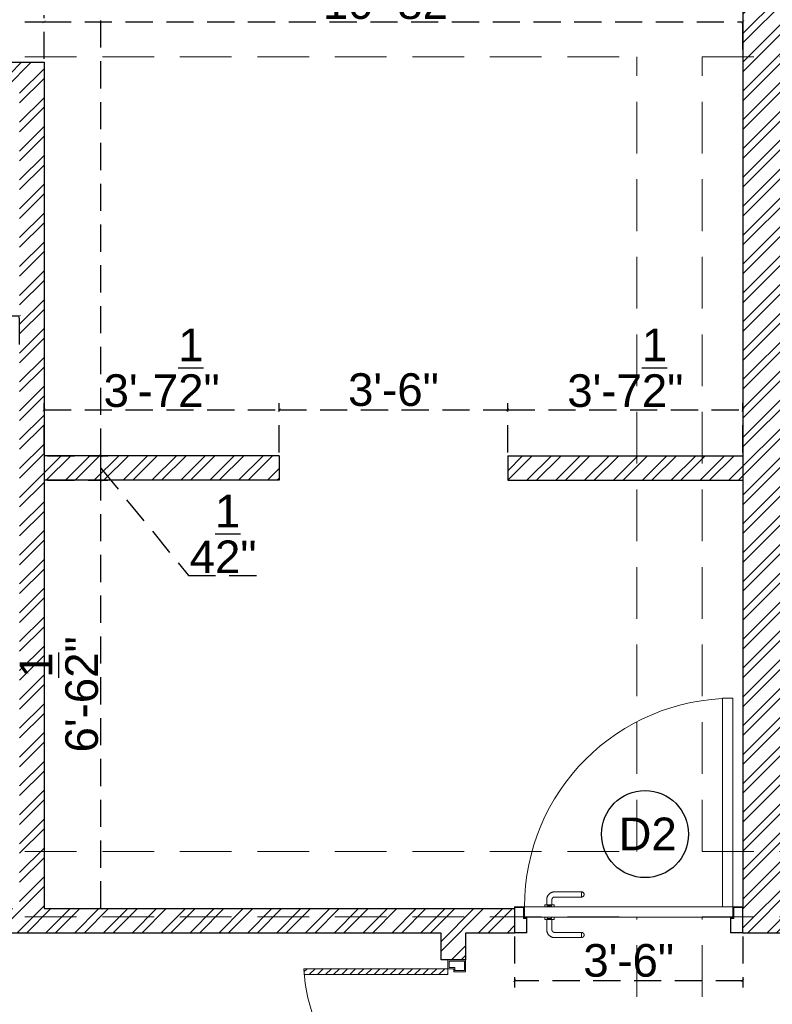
# Model space of a CAD drawing. Header units: inches. Extents: x 105152 to 158499, y 12149 to 30915.
# Tile 267 of 339: x 129611 to 129749, y 18011 to 18192. Entities that reach past the tile are written whole.
import ezdxf

# ---------------------------------------------------------------- set-up
doc = ezdxf.new("R2010")
doc.units = ezdxf.units.IN
doc.header["$MEASUREMENT"] = 0
doc.header["$PDMODE"] = 34
doc.linetypes.add('HIDDEN', pattern=[0.375, 0.25, -0.125])
for name, color, linetype, lineweight in [('PD_BRICK WALL_115', 134, 'Continuous', 30), ('PD_COLUMN', 2, 'Continuous', 60), ('PD_DOOR', 42, 'Continuous', 25), ('PD_HATCH', 45, 'Continuous', 9)]:
    doc.layers.add(name, color=color, linetype=linetype, lineweight=lineweight)
doc.layers.add('PD_DIMENSION', color=101, linetype='Continuous')
doc.styles.get("Standard").update_dxf_attribs({"font": 'arial.ttf', "height": 6})
doc.dimstyles.new('ISO-10', dxfattribs={"dimtxt": 6, "dimasz": 0.5, "dimexe": 1.25, "dimexo": 0.625, "dimtad": 1, "dimtoh": 1, "dimdec": 1, "dimlunit": 4, "dimtxsty": 'Standard', "dimblk": 'ARCHTICK', "dimcen": 2.5, "dimclrt": 3, "dimadec": 0, "dimazin": 0, "dimtfac": 1, "dimtdec": 1, "dimtmove": 1, "dimatfit": 3, "dimfxl": 1, "dimarcsym": 0})

# ---------------------------------------------------------------- blocks, each defined once
blk = doc.blocks.new('door 1')
at = {"layer": 'PD_DOOR', "color": 251, "lineweight": 5}
for p, q in [((160472.9, 15356.5), (160472.9, 15360.1)), ((160472.9, 15360.1), (160472.9, 15356.5)), ((160602.9, 15360.1), (160472.9, 15360.1)), ((160472.9, 15360.1), (160472.9, 15359.7)), ((160472.9, 15335.1), (160472.9, 15360.1)), ((160472.9, 15359.7), (160472.9, 15335.6)), ((159755.9, 15337.6), (159695.9, 15337.6)), ((159695.9, 15337.6), (159695.9, 15312.6)), ((159695.9, 15312.6), (159695.9, 15337.6)), ((159695.9, 15337.6), (159755.9, 15337.6)), ((159695.9, 15212.6), (159695.9, 15337.6)), ((159695.9, 15312.6), (159697.9, 15312.6)), ((159697.9, 15312.6), (159695.9, 15312.6)), ((159697.9, 15312.6), (159697.9, 15335.6)), ((159697.9, 15335.6), (159753.9, 15335.6)), ((159753.9, 15335.6), (159697.9, 15335.6)), ((159697.9, 15335.6), (159697.9, 15312.6)), ((159753.9, 15335.6), (159753.9, 15267.6)), ((159753.9, 15267.6), (159753.9, 15335.6)), ((159755.9, 15265.6), (159755.9, 15337.6)), ((159755.9, 15337.6), (159755.9, 15265.6)), ((160472.9, 15335.1), (160472.9, 15338.8)), ((160472.9, 15338.8), (160472.9, 15335.1)), ((160472.9, 15335.6), (160472.9, 15335.1)), ((160472.9, 15335.1), (160602.9, 15335.1)), ((160615.4, 15322.6), (160615.4, 15272.6)), ((160640.4, 15272.6), (160640.4, 15322.6)), ((160795.9, 15337.6), (160735.9, 15337.6)), ((160735.9, 15337.6), (160735.9, 15265.6)), ((160735.9, 15265.6), (160735.9, 15337.6)), ((160735.9, 15337.6), (160795.9, 15337.6)), ((160737.9, 15267.6), (160737.9, 15335.6)), ((160737.9, 15335.6), (160793.9, 15335.6)), ((160793.9, 15335.6), (160737.9, 15335.6)), ((160737.9, 15335.6), (160737.9, 15267.6)), ((160793.9, 15335.6), (160793.9, 15312.6)), ((160793.9, 15312.6), (160793.9, 15335.6)), ((160793.9, 15312.6), (160795.9, 15312.6)), ((160795.9, 15312.6), (160793.9, 15312.6)), ((160795.9, 15312.6), (160795.9, 15337.6)), ((160795.9, 15337.6), (160795.9, 15312.6)), ((160795.9, 15337.6), (160795.9, 15212.6)), ((159753.9, 15267.6), (159738.9, 15267.6)), ((159738.9, 15267.6), (159738.9, 15214.6)), ((159738.9, 15214.6), (159738.9, 15267.6)), ((159738.9, 15267.6), (159753.9, 15267.6)), ((159740.9, 15212.6), (159740.9, 15265.6)), ((159740.9, 15265.6), (159755.9, 15265.6)), ((159755.9, 15265.6), (159740.9, 15265.6)), ((159740.9, 15265.6), (159740.9, 15212.6)), ((160747.9, 15262.6), (159743.9, 15262.6)), ((159743.9, 15262.6), (159743.9, 15212.6)), ((160747.9, 15262.6), (159743.9, 15262.6)), ((159743.9, 15262.6), (159743.9, 15212.6)), ((160605.4, 15272.6), (160605.4, 15262.6)), ((160622.1, 15272.6), (160605.4, 15272.6)), ((160605.4, 15272.6), (160622.1, 15272.6)), ((160650.4, 15262.6), (160605.4, 15262.6)), ((160605.4, 15262.6), (160650.4, 15262.6)), ((160640.4, 15272.6), (160615.4, 15272.6)), ((160615.4, 15272.6), (160621.7, 15272.6)), ((160617.9, 15267.6), (160617.9, 15262.6)), ((160637.9, 15267.6), (160617.9, 15267.6)), ((160617.9, 15267.6), (160637.9, 15267.6)), ((160637.9, 15262.6), (160617.9, 15262.6)), ((160617.9, 15262.6), (160637.9, 15262.6)), ((160621.7, 15272.6), (160624.7, 15272.6)), ((160624.7, 15272.6), (160627.9, 15272.6)), ((160627.9, 15272.6), (160631.2, 15272.6)), ((160627.9, 15272.6), (160650.4, 15272.6)), ((160631.2, 15272.6), (160634.2, 15272.6)), ((160650.4, 15272.6), (160633.8, 15272.6)), ((160634.2, 15272.6), (160640.4, 15272.6)), ((160637.9, 15262.6), (160637.9, 15267.6)), ((160650.4, 15262.6), (160650.4, 15272.6)), ((160735.9, 15265.6), (160750.9, 15265.6)), ((160750.9, 15265.6), (160735.9, 15265.6)), ((160752.9, 15267.6), (160737.9, 15267.6)), ((160737.9, 15267.6), (160752.9, 15267.6)), ((160747.9, 15212.6), (160747.9, 15262.6)), ((160747.9, 15262.6), (160747.9, 15212.6)), ((160750.9, 15265.6), (160750.9, 15212.6)), ((160750.9, 15212.6), (160750.9, 15265.6)), ((160752.9, 15214.6), (160752.9, 15267.6)), ((160752.9, 15267.6), (160752.9, 15214.6)), ((159697.9, 15237.6), (159695.9, 15237.6)), ((159695.9, 15237.6), (159695.9, 15212.6)), ((159695.9, 15212.6), (159695.9, 15237.6)), ((159695.9, 15237.6), (159697.9, 15237.6)), ((159695.9, 15212.6), (159740.9, 15212.6)), ((159740.9, 15212.6), (159695.9, 15212.6)), ((159695.9, 15212.6), (159743.9, 15212.6)), ((159743.9, 15212.6), (159695.9, 15212.6)), ((159697.9, 15214.6), (159697.9, 15237.6)), ((159697.9, 15237.6), (159697.9, 15214.6)), ((159738.9, 15214.6), (159697.9, 15214.6)), ((159697.9, 15214.6), (159738.9, 15214.6)), ((159793.9, 15212.6), (159743.9, 15212.6)), ((159743.9, 15212.6), (159743.9, 14208.6)), ((159743.9, 15212.6), (160747.9, 15212.6)), ((159743.9, 15212.6), (159793.9, 15212.6)), ((159743.9, 15212.6), (159793.9, 15212.6)), ((159793.9, 15212.6), (159743.9, 15212.6)), ((159793.9, 14208.6), (159793.9, 15212.6)), ((159793.9, 15212.6), (160747.9, 15212.6)), ((159793.9, 15212.6), (160747.9, 15212.6)), ((160747.9, 15212.6), (159793.9, 15212.6)), ((160605.4, 15212.6), (160605.4, 15202.6)), ((160605.4, 15212.6), (160650.4, 15212.6)), ((160639.2, 15212.6), (160605.4, 15212.6)), ((160617.9, 15212.6), (160617.9, 15207.6)), ((160617.9, 15212.6), (160637.9, 15212.6)), ((160618.3, 15212.6), (160617.9, 15212.6)), ((160637.9, 15212.6), (160618.3, 15212.6)), ((160637.9, 15207.6), (160637.9, 15212.6)), ((160650.4, 15212.6), (160639.2, 15212.6)), ((160650.4, 15202.6), (160650.4, 15212.6)), ((160747.9, 15212.6), (160795.9, 15212.6)), ((160795.9, 15212.6), (160747.9, 15212.6)), ((160750.9, 15212.6), (160795.9, 15212.6)), ((160795.9, 15212.6), (160750.9, 15212.6)), ((160793.9, 15214.6), (160752.9, 15214.6)), ((160752.9, 15214.6), (160793.9, 15214.6)), ((160795.9, 15237.6), (160793.9, 15237.6)), ((160793.9, 15237.6), (160793.9, 15214.6)), ((160793.9, 15214.6), (160793.9, 15237.6)), ((160793.9, 15237.6), (160795.9, 15237.6)), ((160795.9, 15212.6), (160795.9, 15237.6)), ((160795.9, 15237.6), (160795.9, 15212.6)), ((160472.9, 15165.1), (160472.9, 15161.5)), ((160472.9, 15161.5), (160472.9, 15165.1)), ((160602.9, 15165.1), (160472.9, 15165.1)), ((160472.9, 15165.1), (160472.9, 15164.7)), ((160472.9, 15140.1), (160472.9, 15165.1)), ((160472.9, 15164.7), (160472.9, 15140.6)), ((160605.4, 15202.6), (160650.4, 15202.6)), ((160650.4, 15202.6), (160605.4, 15202.6)), ((160615.4, 15202.6), (160615.4, 15177.6)), ((160615.4, 15202.6), (160640.4, 15202.6)), ((160640.4, 15202.6), (160615.4, 15202.6)), ((160617.9, 15207.6), (160637.9, 15207.6)), ((160637.9, 15207.6), (160617.9, 15207.6)), ((160640.4, 15177.6), (160640.4, 15202.6)), ((160472.9, 15143.8), (160472.9, 15140.1)), ((160472.9, 15140.1), (160472.9, 15143.8)), ((160472.9, 15140.6), (160472.9, 15140.1)), ((160472.9, 15140.1), (160602.9, 15140.1)), ((159743.9, 14208.6), (159793.9, 14208.6))]:
    blk.add_line(p, q, dxfattribs=at)
at = {"layer": 'PD_DOOR', "color": 251, "lineweight": 5, "flags": 128}
for points in [[(160460.4, 15347.6), (160460.5, 15348.1), (160460.5, 15348.6), (160460.5, 15349.1), (160460.6, 15349.6), (160460.7, 15350.1), (160460.8, 15350.6), (160460.9, 15351.1), (160461.1, 15351.6), (160461.2, 15352), (160461.4, 15352.5), (160461.6, 15353), (160461.9, 15353.4), (160462.1, 15353.9), (160462.4, 15354.3), (160462.6, 15354.7), (160462.9, 15355.1), (160463.2, 15355.5), (160463.5, 15355.9), (160463.9, 15356.3), (160464.2, 15356.6), (160464.6, 15357), (160465, 15357.3), (160465.4, 15357.6), (160465.8, 15357.9), (160466.2, 15358.2), (160466.6, 15358.4), (160467, 15358.7), (160467.5, 15358.9), (160467.9, 15359.1), (160468.4, 15359.3), (160468.9, 15359.5), (160469.4, 15359.6), (160469.8, 15359.8), (160470.3, 15359.9), (160470.8, 15360), (160471.3, 15360), (160471.8, 15360.1), (160472.3, 15360.1), (160472.8, 15360.1), (160472.9, 15360.1)], [(160640.4, 15322.6), (160640.4, 15324.1), (160640.3, 15325.6), (160640.2, 15327.1), (160640, 15328.6), (160639.7, 15330.1), (160639.4, 15331.6), (160639, 15333), (160638.5, 15334.4), (160638, 15335.9), (160637.5, 15337.2), (160636.9, 15338.6), (160636.2, 15340), (160635.5, 15341.3), (160634.7, 15342.6), (160633.9, 15343.8), (160633, 15345), (160632.1, 15346.2), (160631.1, 15347.4), (160630.1, 15348.5), (160629.1, 15349.5), (160628, 15350.6), (160626.8, 15351.5), (160625.7, 15352.5), (160624.4, 15353.4), (160623.2, 15354.2), (160621.9, 15355), (160620.6, 15355.7), (160619.3, 15356.4), (160617.9, 15357), (160616.5, 15357.6), (160615.1, 15358.1), (160613.7, 15358.6), (160612.2, 15359), (160610.8, 15359.3), (160609.3, 15359.6), (160607.8, 15359.8), (160606.3, 15360), (160604.8, 15360.1), (160603.3, 15360.1), (160602.9, 15360.1)], [(160472.9, 15335.1), (160472.4, 15335.2), (160471.9, 15335.2), (160471.4, 15335.2), (160470.9, 15335.3), (160470.5, 15335.4), (160470, 15335.5), (160469.5, 15335.6), (160469, 15335.8), (160468.5, 15335.9), (160468.1, 15336.1), (160467.6, 15336.3), (160467.2, 15336.6), (160466.7, 15336.8), (160466.3, 15337.1), (160465.9, 15337.3), (160465.5, 15337.6), (160465.1, 15337.9), (160464.7, 15338.2), (160464.3, 15338.6), (160464, 15338.9), (160463.6, 15339.3), (160463.3, 15339.7), (160463, 15340.1), (160462.7, 15340.5), (160462.4, 15340.9), (160462.2, 15341.3), (160461.9, 15341.8), (160461.7, 15342.2), (160461.5, 15342.7), (160461.3, 15343.1), (160461.1, 15343.6), (160461, 15344.1), (160460.8, 15344.5), (160460.7, 15345), (160460.6, 15345.5), (160460.5, 15346), (160460.5, 15346.5), (160460.5, 15347), (160460.4, 15347.5), (160460.4, 15347.6)], [(160602.9, 15335.1), (160603.4, 15335.1), (160603.9, 15335.1), (160604.4, 15335.1), (160604.9, 15335), (160605.4, 15334.9), (160605.9, 15334.8), (160606.4, 15334.7), (160606.9, 15334.5), (160607.3, 15334.3), (160607.8, 15334.2), (160608.3, 15334), (160608.7, 15333.7), (160609.2, 15333.5), (160609.6, 15333.2), (160610, 15333), (160610.4, 15332.7), (160610.8, 15332.4), (160611.2, 15332), (160611.6, 15331.7), (160611.9, 15331.4), (160612.2, 15331), (160612.6, 15330.6), (160612.9, 15330.2), (160613.2, 15329.8), (160613.5, 15329.4), (160613.7, 15329), (160614, 15328.5), (160614.2, 15328.1), (160614.4, 15327.6), (160614.6, 15327.2), (160614.8, 15326.7), (160614.9, 15326.2), (160615.1, 15325.7), (160615.2, 15325.3), (160615.3, 15324.8), (160615.3, 15324.3), (160615.4, 15323.8), (160615.4, 15323.3), (160615.4, 15322.8), (160615.4, 15322.6)], [(160460.4, 15152.6), (160460.5, 15153.1), (160460.5, 15153.6), (160460.5, 15154.1), (160460.6, 15154.6), (160460.7, 15155.1), (160460.8, 15155.6), (160460.9, 15156.1), (160461.1, 15156.6), (160461.2, 15157), (160461.4, 15157.5), (160461.6, 15158), (160461.9, 15158.4), (160462.1, 15158.9), (160462.4, 15159.3), (160462.6, 15159.7), (160462.9, 15160.1), (160463.2, 15160.5), (160463.5, 15160.9), (160463.9, 15161.3), (160464.2, 15161.6), (160464.6, 15162), (160465, 15162.3), (160465.4, 15162.6), (160465.8, 15162.9), (160466.2, 15163.2), (160466.6, 15163.4), (160467, 15163.7), (160467.5, 15163.9), (160467.9, 15164.1), (160468.4, 15164.3), (160468.9, 15164.5), (160469.4, 15164.6), (160469.8, 15164.8), (160470.3, 15164.9), (160470.8, 15165), (160471.3, 15165), (160471.8, 15165.1), (160472.3, 15165.1), (160472.8, 15165.1), (160472.9, 15165.1)], [(160602.9, 15140.1), (160604.4, 15140.2), (160605.9, 15140.3), (160607.4, 15140.4), (160608.9, 15140.6), (160610.4, 15140.9), (160611.9, 15141.2), (160613.3, 15141.6), (160614.7, 15142), (160616.2, 15142.5), (160617.5, 15143.1), (160618.9, 15143.7), (160620.3, 15144.4), (160621.6, 15145.1), (160622.9, 15145.9), (160624.1, 15146.7), (160625.3, 15147.6), (160626.5, 15148.5), (160627.7, 15149.5), (160628.8, 15150.5), (160629.8, 15151.5), (160630.9, 15152.6), (160631.8, 15153.8), (160632.8, 15154.9), (160633.7, 15156.1), (160634.5, 15157.4), (160635.3, 15158.7), (160636, 15160), (160636.7, 15161.3), (160637.3, 15162.7), (160637.9, 15164.1), (160638.4, 15165.5), (160638.9, 15166.9), (160639.3, 15168.3), (160639.6, 15169.8), (160639.9, 15171.3), (160640.1, 15172.8), (160640.3, 15174.2), (160640.4, 15175.7), (160640.4, 15177.2), (160640.4, 15177.6)], [(160615.4, 15177.6), (160615.4, 15177.1), (160615.4, 15176.6), (160615.4, 15176.1), (160615.3, 15175.7), (160615.2, 15175.2), (160615.1, 15174.7), (160615, 15174.2), (160614.8, 15173.7), (160614.6, 15173.2), (160614.5, 15172.8), (160614.3, 15172.3), (160614, 15171.9), (160613.8, 15171.4), (160613.5, 15171), (160613.3, 15170.6), (160613, 15170.2), (160612.7, 15169.8), (160612.3, 15169.4), (160612, 15169), (160611.7, 15168.7), (160611.3, 15168.3), (160610.9, 15168), (160610.5, 15167.7), (160610.1, 15167.4), (160609.7, 15167.1), (160609.3, 15166.9), (160608.8, 15166.6), (160608.4, 15166.4), (160607.9, 15166.2), (160607.5, 15166), (160607, 15165.8), (160606.5, 15165.7), (160606, 15165.5), (160605.6, 15165.4), (160605.1, 15165.3), (160604.6, 15165.3), (160604.1, 15165.2), (160603.6, 15165.2), (160603.1, 15165.1), (160602.9, 15165.1)], [(160472.9, 15140.1), (160472.4, 15140.2), (160471.9, 15140.2), (160471.4, 15140.2), (160470.9, 15140.3), (160470.5, 15140.4), (160470, 15140.5), (160469.5, 15140.6), (160469, 15140.8), (160468.5, 15140.9), (160468.1, 15141.1), (160467.6, 15141.3), (160467.2, 15141.6), (160466.7, 15141.8), (160466.3, 15142.1), (160465.9, 15142.3), (160465.5, 15142.6), (160465.1, 15142.9), (160464.7, 15143.2), (160464.3, 15143.6), (160464, 15143.9), (160463.6, 15144.3), (160463.3, 15144.7), (160463, 15145.1), (160462.7, 15145.5), (160462.4, 15145.9), (160462.2, 15146.3), (160461.9, 15146.8), (160461.7, 15147.2), (160461.5, 15147.7), (160461.3, 15148.1), (160461.1, 15148.6), (160461, 15149.1), (160460.8, 15149.5), (160460.7, 15150), (160460.6, 15150.5), (160460.5, 15151), (160460.5, 15151.5), (160460.5, 15152), (160460.4, 15152.5), (160460.4, 15152.6)]]:
    blk.add_lwpolyline(points, dxfattribs=at)
at = {"layer": 'PD_DOOR', "color": 251, "lineweight": 5}
blk.add_arc((159743.9, 15212.6), 1004, 270, 0, dxfattribs=at)
blk = doc.blocks.new('DOOR1')
at = {"color": 251, "xscale": 0.03818181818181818, "yscale": 0.03818181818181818, "zscale": 0.03818181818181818, "rotation": 90}
blk.add_blockref('door 1', (-2370.94, -8406.75), dxfattribs=at)
blk = doc.blocks.new('door')
at = {"lineweight": 5}
h = blk.add_hatch(dxfattribs=at)
h.set_pattern_fill('ANSI31', color=251, scale=10, style=0)
h.set_pattern_definition([(45, (10752.127, -6120.4824), (-0.883883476, 0.883883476), [])])
edge = h.paths.add_edge_path()
edge.add_arc((-14403.84, -18781.42), 31.42, 180, 182.3452)
edge.add_line((-14435.23, -18782.7), (-14403.84, -18782.7))
edge.add_line((-14403.84, -18782.7), (-14403.84, -18781.42))
edge.add_line((-14403.84, -18781.42), (-14435.26, -18781.42))
h = blk.add_hatch(dxfattribs=at)
h.set_pattern_fill('ANSI31', color=251, scale=10, style=0)
h.set_pattern_definition([(45, (10752.127, -6123.4768), (-0.883883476, 0.883883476), [])])
edge = h.paths.add_edge_path()
edge.add_arc((-14403.84, -18848.7), 31.42, 177.6548, 180, ccw=False)
edge.add_line((-14435.23, -18847.41), (-14403.84, -18847.41))
edge.add_line((-14403.84, -18847.41), (-14403.84, -18848.7))
edge.add_line((-14403.84, -18848.7), (-14435.26, -18848.7))
at = {"color": 251, "lineweight": 5}
for p, q in [((-14403.84, -18780.13), (-14403.84, -18782.7)), ((-14403.84, -18781.42), (-14435.26, -18781.42)), ((-14403.84, -18782.7), (-14435.23, -18782.7)), ((-14403.84, -18847.41), (-14435.23, -18847.41)), ((-14403.84, -18849.98), (-14403.84, -18847.41)), ((-14403.84, -18848.7), (-14435.26, -18848.7))]:
    blk.add_line(p, q, dxfattribs=at)
for points in [[(-14399.98, -18782.06), (-14399.98, -18779.49), (-14403.84, -18779.49), (-14403.84, -18781.42), (-14402.55, -18781.42), (-14402.55, -18782.06), (-14399.98, -18782.06)], [(-14399.98, -18848.05), (-14399.98, -18850.62), (-14403.84, -18850.62), (-14403.84, -18848.7), (-14402.55, -18848.7), (-14402.55, -18848.05), (-14399.98, -18848.05)]]:
    blk.add_lwpolyline(points, dxfattribs=at)
for points in [[(-14400.24, -18781.8), (-14400.24, -18779.74), (-14403.58, -18779.74), (-14403.58, -18781.16), (-14402.3, -18781.16), (-14402.3, -18781.8)], [(-14400.24, -18848.31), (-14400.24, -18850.37), (-14403.58, -18850.37), (-14403.58, -18848.95), (-14402.3, -18848.95), (-14402.3, -18848.31)]]:
    blk.add_lwpolyline(points, close=True, dxfattribs=at)
for centre, radius, start, end in [((-14399.51, -18779.61), 35.79, 182.8848, 263.0539), ((-14399.87, -18850.35), 35.42, 96.4258, 177.3294)]:
    blk.add_arc(centre, radius, start, end, dxfattribs=at)
blk = doc.blocks.new('_ArchTick')
at = {"color": 0, "linetype": 'ByBlock', "const_width": 0.15}
blk.add_lwpolyline([(-0.5, -0.5), (0.5, 0.5)], dxfattribs=at)
blk = doc.blocks.new('*D76')
at = {"layer": 'Defpoints', "color": 0, "ltscale": 20, "transparency": 16777216}
for p in [(129615.49, 18191.86), (129615.49, 18184.43), (129536.99, 18183.21)]:
    blk.add_point(p, dxfattribs=at)
at = {"layer": 'PD_DIMENSION', "color": 0, "linetype": 'HIDDEN', "lineweight": -2, "ltscale": 20, "transparency": 16777216}
for p, q in [((129536.99, 18183.83), (129536.99, 18193.11)), ((129615.49, 18185.05), (129615.49, 18193.11)), ((129536.99, 18191.86), (129615.49, 18191.86))]:
    blk.add_line(p, q, dxfattribs=at)
at = {"layer": 'PD_DIMENSION', "color": 0, "lineweight": -2, "ltscale": 20, "transparency": 16777216, "xscale": 0.5, "yscale": 0.5, "zscale": 0.5, "rotation": 180}
blk.add_blockref('_ArchTick', (129536.99, 18191.86), dxfattribs=at)
at = {"layer": 'PD_DIMENSION', "color": 0, "lineweight": -2, "ltscale": 20, "transparency": 16777216, "xscale": 0.5, "yscale": 0.5, "zscale": 0.5}
blk.add_blockref('_ArchTick', (129615.49, 18191.86), dxfattribs=at)
at = {"layer": 'PD_DIMENSION', "color": 3, "ltscale": 20, "transparency": 16777216, "insert": (129576.24, 18199.56), "char_height": 6, "attachment_point": 5}
blk.add_mtext('6\'-6{\\H1.000000x;\\S1/2;}"', dxfattribs=at)
blk = doc.blocks.new('*D77')
at = {"layer": 'Defpoints', "color": 0, "ltscale": 20, "transparency": 16777216}
for p in [(129743.99, 18191.86), (129743.99, 18186.18), (129615.49, 18184.43)]:
    blk.add_point(p, dxfattribs=at)
at = {"layer": 'PD_DIMENSION', "color": 0, "linetype": 'HIDDEN', "lineweight": -2, "ltscale": 20, "transparency": 16777216}
for p, q in [((129615.49, 18185.05), (129615.49, 18193.11)), ((129743.99, 18186.8), (129743.99, 18193.11)), ((129615.49, 18191.86), (129743.99, 18191.86))]:
    blk.add_line(p, q, dxfattribs=at)
at = {"layer": 'PD_DIMENSION', "color": 0, "lineweight": -2, "ltscale": 20, "transparency": 16777216, "xscale": 0.5, "yscale": 0.5, "zscale": 0.5, "rotation": 180}
blk.add_blockref('_ArchTick', (129615.49, 18191.86), dxfattribs=at)
at = {"layer": 'PD_DIMENSION', "color": 0, "lineweight": -2, "ltscale": 20, "transparency": 16777216, "xscale": 0.5, "yscale": 0.5, "zscale": 0.5}
blk.add_blockref('_ArchTick', (129743.99, 18191.86), dxfattribs=at)
at = {"layer": 'PD_DIMENSION', "color": 3, "ltscale": 20, "transparency": 16777216, "insert": (129679.74, 18199.56), "char_height": 6, "attachment_point": 5}
blk.add_mtext('10\'-8{\\H1.000000x;\\S1/2;}"', dxfattribs=at)
blk = doc.blocks.new('*D78')
at = {"layer": 'Defpoints', "color": 0, "ltscale": 20, "transparency": 16777216}
for p in [(129658.74, 18120.56), (129615.49, 18112.13), (129658.74, 18112.13)]:
    blk.add_point(p, dxfattribs=at)
at = {"layer": 'PD_DIMENSION', "color": 0, "linetype": 'HIDDEN', "lineweight": -2, "ltscale": 20, "transparency": 16777216}
for p, q in [((129615.49, 18112.75), (129615.49, 18121.81)), ((129658.74, 18112.75), (129658.74, 18121.81)), ((129615.49, 18120.56), (129658.74, 18120.56))]:
    blk.add_line(p, q, dxfattribs=at)
at = {"layer": 'PD_DIMENSION', "color": 0, "lineweight": -2, "ltscale": 20, "transparency": 16777216, "xscale": 0.5, "yscale": 0.5, "zscale": 0.5, "rotation": 180}
blk.add_blockref('_ArchTick', (129615.49, 18120.56), dxfattribs=at)
at = {"layer": 'PD_DIMENSION', "color": 0, "lineweight": -2, "ltscale": 20, "transparency": 16777216, "xscale": 0.5, "yscale": 0.5, "zscale": 0.5}
blk.add_blockref('_ArchTick', (129658.74, 18120.56), dxfattribs=at)
at = {"layer": 'PD_DIMENSION', "color": 3, "ltscale": 20, "transparency": 16777216, "insert": (129637.12, 18128.26), "char_height": 6, "attachment_point": 5}
blk.add_mtext('3\'-7{\\H1.000000x;\\S1/2;}"', dxfattribs=at)
blk = doc.blocks.new('*D79')
at = {"layer": 'Defpoints', "color": 0, "ltscale": 20, "transparency": 16777216}
for p in [(129700.74, 18120.56), (129658.74, 18112.13), (129700.74, 18112.13)]:
    blk.add_point(p, dxfattribs=at)
at = {"layer": 'PD_DIMENSION', "color": 0, "linetype": 'HIDDEN', "lineweight": -2, "ltscale": 20, "transparency": 16777216}
for p, q in [((129658.74, 18112.75), (129658.74, 18121.81)), ((129700.74, 18112.75), (129700.74, 18121.81)), ((129658.74, 18120.56), (129700.74, 18120.56))]:
    blk.add_line(p, q, dxfattribs=at)
at = {"layer": 'PD_DIMENSION', "color": 0, "lineweight": -2, "ltscale": 20, "transparency": 16777216, "xscale": 0.5, "yscale": 0.5, "zscale": 0.5, "rotation": 180}
blk.add_blockref('_ArchTick', (129658.74, 18120.56), dxfattribs=at)
at = {"layer": 'PD_DIMENSION', "color": 0, "lineweight": -2, "ltscale": 20, "transparency": 16777216, "xscale": 0.5, "yscale": 0.5, "zscale": 0.5}
blk.add_blockref('_ArchTick', (129700.74, 18120.56), dxfattribs=at)
at = {"layer": 'PD_DIMENSION', "color": 3, "ltscale": 20, "transparency": 16777216, "insert": (129679.74, 18124.25), "char_height": 6, "attachment_point": 5}
blk.add_mtext('3\'-6"', dxfattribs=at)
blk = doc.blocks.new('*D80')
at = {"layer": 'Defpoints', "color": 0, "ltscale": 20, "transparency": 16777216}
for p in [(129743.99, 18120.56), (129700.74, 18112.13), (129743.99, 18112.13)]:
    blk.add_point(p, dxfattribs=at)
at = {"layer": 'PD_DIMENSION', "color": 0, "linetype": 'HIDDEN', "lineweight": -2, "ltscale": 20, "transparency": 16777216}
for p, q in [((129700.74, 18112.75), (129700.74, 18121.81)), ((129743.99, 18112.75), (129743.99, 18121.81)), ((129700.74, 18120.56), (129743.99, 18120.56))]:
    blk.add_line(p, q, dxfattribs=at)
at = {"layer": 'PD_DIMENSION', "color": 0, "lineweight": -2, "ltscale": 20, "transparency": 16777216, "xscale": 0.5, "yscale": 0.5, "zscale": 0.5, "rotation": 180}
blk.add_blockref('_ArchTick', (129700.74, 18120.56), dxfattribs=at)
at = {"layer": 'PD_DIMENSION', "color": 0, "lineweight": -2, "ltscale": 20, "transparency": 16777216, "xscale": 0.5, "yscale": 0.5, "zscale": 0.5}
blk.add_blockref('_ArchTick', (129743.99, 18120.56), dxfattribs=at)
at = {"layer": 'PD_DIMENSION', "color": 3, "ltscale": 20, "transparency": 16777216, "insert": (129722.37, 18128.26), "char_height": 6, "attachment_point": 5}
blk.add_mtext('3\'-7{\\H1.000000x;\\S1/2;}"', dxfattribs=at)
blk = doc.blocks.new('*D81')
at = {"layer": 'Defpoints', "color": 0, "ltscale": 20, "transparency": 16777216}
for p in [(129615.49, 18107.63), (129625.95, 18107.63), (129615.49, 18028.93)]:
    blk.add_point(p, dxfattribs=at)
at = {"layer": 'PD_DIMENSION', "color": 0, "linetype": 'HIDDEN', "lineweight": -2, "ltscale": 20, "transparency": 16777216}
for p, q in [((129616.12, 18107.63), (129627.2, 18107.63)), ((129625.95, 18028.93), (129625.95, 18107.63)), ((129616.12, 18028.93), (129627.2, 18028.93))]:
    blk.add_line(p, q, dxfattribs=at)
at = {"layer": 'PD_DIMENSION', "color": 0, "lineweight": -2, "ltscale": 20, "transparency": 16777216, "xscale": 0.5, "yscale": 0.5, "zscale": 0.5}
for p, rotation in [((129625.95, 18107.63), 90), ((129625.95, 18028.93), 270)]:
    blk.add_blockref('_ArchTick', p, dxfattribs=dict(at, rotation=rotation))
at = {"layer": 'PD_DIMENSION', "color": 3, "ltscale": 20, "transparency": 16777216, "insert": (129618.25, 18068.28), "char_height": 6, "attachment_point": 5, "rotation": 90}
blk.add_mtext('6\'-6{\\H1.000000x;\\S1/2;}"', dxfattribs=at)
blk = doc.blocks.new('*D82')
at = {"layer": 'Defpoints', "color": 0, "ltscale": 20, "transparency": 16777216}
for p in [(129615.49, 18112.13), (129625.95, 18112.13), (129615.49, 18107.63)]:
    blk.add_point(p, dxfattribs=at)
at = {"layer": 'PD_DIMENSION', "color": 0, "linetype": 'HIDDEN', "lineweight": -2, "ltscale": 20, "transparency": 16777216}
for p, q in [((129616.12, 18112.13), (129627.2, 18112.13)), ((129625.95, 18107.63), (129625.95, 18112.13)), ((129625.95, 18109.88), (129642.04, 18090.11)), ((129616.12, 18107.63), (129627.2, 18107.63)), ((129642.04, 18090.11), (129654.8, 18090.11))]:
    blk.add_line(p, q, dxfattribs=at)
at = {"layer": 'PD_DIMENSION', "color": 0, "lineweight": -2, "ltscale": 20, "transparency": 16777216, "xscale": 0.5, "yscale": 0.5, "zscale": 0.5}
for p, rotation in [((129625.95, 18112.13), 90), ((129625.95, 18107.63), 270)]:
    blk.add_blockref('_ArchTick', p, dxfattribs=dict(at, rotation=rotation))
at = {"layer": 'PD_DIMENSION', "color": 3, "ltscale": 20, "transparency": 16777216, "insert": (129648.42, 18097.76), "char_height": 6, "attachment_point": 5}
blk.add_mtext('4{\\H1.000000x;\\S1/2;}"', dxfattribs=at)
blk = doc.blocks.new('*D83')
at = {"layer": 'Defpoints', "color": 0, "ltscale": 20, "transparency": 16777216}
for p in [(129625.95, 18343.43), (129626.2, 18343.43), (129615.49, 18112.13)]:
    blk.add_point(p, dxfattribs=at)
at = {"layer": 'PD_DIMENSION', "color": 0, "linetype": 'HIDDEN', "lineweight": -2, "ltscale": 20, "transparency": 16777216}
for p, q in [((129625.95, 18343.43), (129624.7, 18343.43)), ((129625.95, 18112.13), (129625.95, 18343.43)), ((129616.12, 18112.13), (129627.2, 18112.13))]:
    blk.add_line(p, q, dxfattribs=at)
at = {"layer": 'PD_DIMENSION', "color": 0, "lineweight": -2, "ltscale": 20, "transparency": 16777216, "xscale": 0.5, "yscale": 0.5, "zscale": 0.5}
for p, rotation in [((129625.95, 18343.43), 90), ((129625.95, 18112.13), 270)]:
    blk.add_blockref('_ArchTick', p, dxfattribs=dict(at, rotation=rotation))
at = {"layer": 'PD_DIMENSION', "color": 3, "ltscale": 20, "transparency": 16777216, "insert": (129618.25, 18227.78), "char_height": 6, "attachment_point": 5, "rotation": 90}
blk.add_mtext('19\'-3{\\H1.000000x;\\S1/2;}"', dxfattribs=at)
blk = doc.blocks.new('*D90')
at = {"layer": 'Defpoints', "color": 0, "ltscale": 20, "transparency": 16777216}
for p in [(129606.49, 18137.78), (129606.49, 18131.93), (129610.99, 18131.93)]:
    blk.add_point(p, dxfattribs=at)
at = {"layer": 'PD_DIMENSION', "color": 0, "linetype": 'HIDDEN', "lineweight": -2, "ltscale": 20, "transparency": 16777216}
for p, q in [((129600.85, 18152.83), (129588.08, 18152.83)), ((129608.74, 18137.78), (129600.85, 18152.83)), ((129606.49, 18132.55), (129606.49, 18139.03)), ((129610.99, 18132.55), (129610.99, 18139.03)), ((129610.99, 18137.78), (129606.49, 18137.78))]:
    blk.add_line(p, q, dxfattribs=at)
at = {"layer": 'PD_DIMENSION', "color": 0, "lineweight": -2, "ltscale": 20, "transparency": 16777216, "xscale": 0.5, "yscale": 0.5, "zscale": 0.5, "rotation": 180}
blk.add_blockref('_ArchTick', (129606.49, 18137.78), dxfattribs=at)
at = {"layer": 'PD_DIMENSION', "color": 0, "lineweight": -2, "ltscale": 20, "transparency": 16777216, "xscale": 0.5, "yscale": 0.5, "zscale": 0.5}
blk.add_blockref('_ArchTick', (129610.99, 18137.78), dxfattribs=at)
at = {"layer": 'PD_DIMENSION', "color": 3, "ltscale": 20, "transparency": 16777216, "insert": (129594.46, 18160.48), "char_height": 6, "attachment_point": 5}
blk.add_mtext('4{\\H1.000000x;\\S1/2;}"', dxfattribs=at)
blk = doc.blocks.new('*D95')
at = {"layer": 'Defpoints', "color": 0, "ltscale": 20, "transparency": 16777216}
for p in [(129701.99, 18024.43), (129743.99, 18024.43), (129701.99, 18015.67)]:
    blk.add_point(p, dxfattribs=at)
at = {"layer": 'PD_DIMENSION', "color": 0, "linetype": 'HIDDEN', "lineweight": -2, "ltscale": 20, "transparency": 16777216}
for p, q in [((129701.99, 18023.8), (129701.99, 18014.42)), ((129743.99, 18023.8), (129743.99, 18014.42)), ((129743.99, 18015.67), (129701.99, 18015.67))]:
    blk.add_line(p, q, dxfattribs=at)
at = {"layer": 'PD_DIMENSION', "color": 0, "lineweight": -2, "ltscale": 20, "transparency": 16777216, "xscale": 0.5, "yscale": 0.5, "zscale": 0.5, "rotation": 180}
blk.add_blockref('_ArchTick', (129701.99, 18015.67), dxfattribs=at)
at = {"layer": 'PD_DIMENSION', "color": 0, "lineweight": -2, "ltscale": 20, "transparency": 16777216, "xscale": 0.5, "yscale": 0.5, "zscale": 0.5}
blk.add_blockref('_ArchTick', (129743.99, 18015.67), dxfattribs=at)
at = {"layer": 'PD_DIMENSION', "color": 3, "ltscale": 20, "transparency": 16777216, "insert": (129722.99, 18019.36), "char_height": 6, "attachment_point": 5}
blk.add_mtext('3\'-6"', dxfattribs=at)
blk = doc.blocks.new('columns2')
at = {"layer": 'PD_HATCH', "color": 173, "linetype": 'HIDDEN', "lineweight": 5, "ltscale": 38}
for p, q in [((387, -107), (556.5, -107)), ((556.5, -253), (556.5, -107)), ((568.5, -253), (568.5, -107)), ((568.5, -107), (738, -107)), ((387, -253), (556.5, -253)), ((568.5, -253), (738, -253)), ((387, -265), (556.5, -265)), ((556.5, -408), (556.5, -265)), ((568.5, -408), (568.5, -265)), ((568.5, -265), (738, -265))]:
    blk.add_line(p, q, dxfattribs=at)

msp = doc.modelspace()

# ---------------------------------------------------------------- hatches: boundary and pattern name
at = {"layer": 'PD_HATCH'}
h = msp.add_hatch(dxfattribs=at)
h.set_pattern_fill('ANSI32', color=256, scale=10)
h.set_pattern_definition([(45, (129733.2206, 18110.045), (-2.65165, 2.65165), []), (45, (129734.9884, 18110.045), (-2.65165, 2.65165), [])])
h.paths.add_polyline_path([(129743.99, 18112.13), (129700.74, 18112.13), (129700.74, 18107.63), (129743.99, 18107.63)])
h.paths.add_polyline_path([(129658.74, 18112.13), (129615.49, 18112.13), (129615.49, 18107.63), (129658.74, 18107.63)], flags=17)
h.paths.add_polyline_path([(129743.99, 18028.93), (129743.99, 18024.43), (129905.99, 18024.43), (129905.99, 18028.93), (129752.99, 18028.93), (129752.99, 18118.43), (129812.99, 18118.43), (129812.99, 18094.43), (129817.49, 18094.43), (129817.49, 18118.43), (129896.99, 18118.43), (129896.99, 18090.43), (129901.49, 18090.43), (129901.49, 18249.43), (129905.99, 18249.43), (129905.99, 18253.93), (129896.99, 18253.93), (129896.99, 18127.43), (129752.99, 18127.43), (129752.99, 18343.43), (129743.99, 18343.43)])
h.paths.add_polyline_path([(129688.49, 18019.49), (129692.99, 18019.49), (129692.99, 18024.43), (129701.99, 18024.43), (129701.99, 18028.93), (129615.49, 18028.93), (129615.49, 18184.43), (129538.49, 18184.43), (129538.49, 18179.93), (129610.99, 18179.93), (129610.99, 18028.93), (129554.99, 18028.93), (129554.99, 18024.43), (129688.49, 18024.43)])

# ---------------------------------------------------------------- linework, layer by layer
at = {"layer": 'PD_BRICK WALL_115', "lineweight": 30}
for p, q in [((129658.74, 18112.13), (129615.49, 18112.13)), ((129658.74, 18112.13), (129658.74, 18107.63)), ((129700.74, 18112.13), (129743.99, 18112.13)), ((129700.74, 18112.13), (129700.74, 18107.63)), ((129658.74, 18107.63), (129615.49, 18107.63)), ((129700.74, 18107.63), (129743.99, 18107.63))]:
    msp.add_line(p, q, dxfattribs=at)
for points in [[(129905.99, 18028.93), (129752.99, 18028.93), (129752.99, 18118.43), (129812.99, 18118.43), (129812.99, 18094.43), (129817.49, 18094.43), (129817.49, 18118.43), (129896.99, 18118.43), (129896.99, 18090.43), (129901.49, 18090.43), (129901.49, 18249.43), (129905.99, 18249.43), (129905.99, 18253.93), (129896.99, 18253.93), (129896.99, 18127.43), (129752.99, 18127.43), (129752.99, 18343.43), (129743.99, 18343.43), (129743.99, 18028.93), (129743.99, 18028.93)], [(129536.99, 18184.43), (129615.49, 18184.43), (129615.49, 18028.93), (129701.99, 18028.93), (129701.99, 18024.43), (129692.99, 18024.43), (129692.99, 18019.49), (129688.49, 18019.49), (129688.49, 18024.43), (129554.99, 18024.43)], [(129905.99, 18024.43), (129743.99, 18024.43), (129743.99, 18028.93)]]:
    msp.add_lwpolyline(points, dxfattribs=at)
at = {"layer": 'PD_DOOR'}
msp.add_circle((129725.99, 18042.61), 8, dxfattribs=at)

# ---------------------------------------------------------------- block references
at = {"layer": 'PD_COLUMN'}
msp.add_blockref('columns2', (129167.99, 18292.43), dxfattribs=at)
at = {"layer": 'PD_DOOR', "ltscale": 25, "rotation": 90.00000000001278}
msp.add_blockref('DOOR1', (127434.72, 20981.01), dxfattribs=at)
at = {"layer": 'PD_DOOR', "color": 251, "ltscale": 25, "xscale": 0.842675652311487, "yscale": 0.842675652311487, "zscale": 0.842675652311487}
msp.add_blockref('door', (141827.51, 33844.51), dxfattribs=at)

# ---------------------------------------------------------------- texts
at = {"layer": 'PD_DOOR', "insert": (129721.12, 18045.64), "char_height": 6, "width": 47.1418, "attachment_point": 1}
msp.add_mtext('D2', dxfattribs=at)

# ---------------------------------------------------------------- dimensions: what is measured, and where the dimension line sits
at = {"layer": 'PD_DIMENSION', "ltscale": 20}
for base, p1, p2, picture, middle in [((129625.95, 18343.43), (129615.49, 18112.13), (129626.2, 18343.43), '*D83', (129618.25, 18227.78)), ((129625.95, 18107.63), (129615.49, 18028.93), (129615.49, 18107.63), '*D81', (129618.25, 18068.28))]:
    dim = msp.add_linear_dim(base=base, p1=p1, p2=p2, angle=90, dimstyle='ISO-10', override={"dimfxl": 25.4, "dimfxlon": 1, "dimarcsym": 1}, dxfattribs=at)
    dim.commit()
    dim.dimension.update_dxf_attribs({"geometry": picture, "text_midpoint": middle})
for base, p1, p2, picture, middle in [((129615.49, 18191.86), (129536.99, 18183.21), (129615.49, 18184.43), '*D76', (129576.24, 18199.56)), ((129743.99, 18191.86), (129615.49, 18184.43), (129743.99, 18186.18), '*D77', (129679.74, 18199.56)), ((129658.7415018, 18120.55729488), (129615.4915018, 18112.12694979), (129658.7415018, 18112.12694979), '*D78', (129637.1165018, 18128.2600575)), ((129743.9915018, 18120.55729488), (129700.7415018, 18112.12694979), (129743.9915018, 18112.12694979), '*D80', (129722.3665018, 18128.2600575)), ((129700.74, 18120.56), (129658.74, 18112.13), (129700.74, 18112.13), '*D79', (129679.74, 18124.25)), ((129701.99, 18015.67), (129743.99, 18024.43), (129701.99, 18024.43), '*D95', (129722.99, 18019.36))]:
    dim = msp.add_linear_dim(base=base, p1=p1, p2=p2, dimstyle='ISO-10', override={"dimfxl": 25.4, "dimfxlon": 1, "dimarcsym": 1}, dxfattribs=at)
    dim.commit()
    dim.dimension.update_dxf_attribs({"geometry": picture, "text_midpoint": middle})
dim = msp.add_linear_dim(base=(129606.49, 18137.78), p1=(129610.99, 18131.93), p2=(129606.49, 18131.93), dimstyle='ISO-10', override={"dimfxl": 25.4, "dimfxlon": 1, "dimarcsym": 1}, dxfattribs=at)
dim.commit()
dim.dimension.update_dxf_attribs({"geometry": '*D90', "text_midpoint": (129600.22, 18152.83), "dimtype": 160})
dim = msp.add_linear_dim(base=(129625.95, 18112.13), p1=(129615.49, 18107.63), p2=(129615.49, 18112.13), angle=90, dimstyle='ISO-10', override={"dimfxl": 25.4, "dimfxlon": 1, "dimarcsym": 1}, dxfattribs=at)
dim.commit()
dim.dimension.update_dxf_attribs({"geometry": '*D82', "text_midpoint": (129642.66, 18090.11), "dimtype": 160})

doc.saveas('drawing.dxf')
